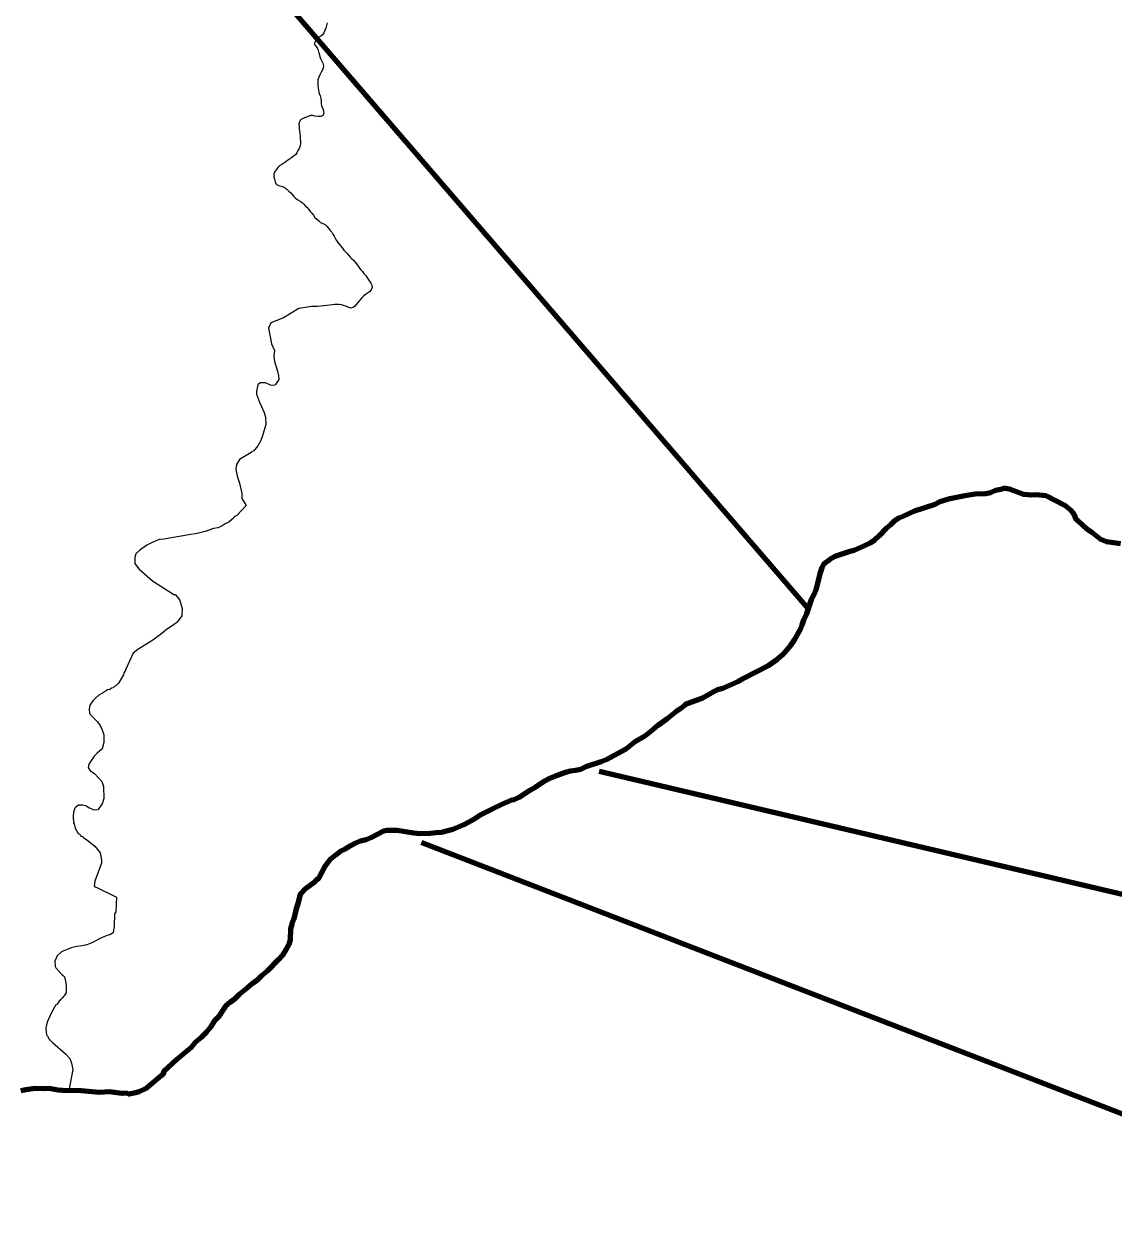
# Model space of a CAD drawing. Extents: x 553962 to 842807, y 8883888 to 9032388.
# Drawn here: x 656083 to 661131, y 8973032 to 8978637 of the extents above; entities that cross this region are included whole.
import ezdxf

# ---------------------------------------------------------------- set-up
doc = ezdxf.new("R2010")
doc.units = 0
doc.header["$LTSCALE"] = 200
doc.layers.add('24', color=7, linetype='Continuous', lineweight=25)
doc.layers.add('9', color=7, linetype='Continuous', lineweight=90)

msp = doc.modelspace()

# ---------------------------------------------------------------- linework, layer by layer
at = {"layer": '24'}
for points in [[(657487.1, 8978643.6), (657484, 8978631.6), (657480.8, 8978619.4), (657476, 8978608.4), (657470.7, 8978597.5), (657463, 8978586.4), (657453.6, 8978580.7), (657442.7, 8978574.2), (657436, 8978565.6), (657430.3, 8978556.5), (657426.6, 8978544.7), (657434.3, 8978535.9), (657439.4, 8978526.9), (657444, 8978517.2), (657447.1, 8978505.1), (657450.1, 8978495), (657453.1, 8978485.4), (657457.4, 8978474.6), (657461.9, 8978465.3), (657465.8, 8978455.8), (657469.8, 8978444.5), (657468.2, 8978434.6), (657464.4, 8978425), (657458.9, 8978414.2), (657452.6, 8978403), (657447.5, 8978392.1), (657443.4, 8978379), (657443.3, 8978367.3), (657443.2, 8978354.9), (657444.3, 8978341.5), (657446.3, 8978329.2), (657449.6, 8978316.6), (657453.4, 8978304.7), (657456.7, 8978293.2), (657457.9, 8978281.3), (657459, 8978269.7), (657460.6, 8978257.6), (657465.5, 8978246.9), (657468.9, 8978236.2), (657470.4, 8978222.6), (657464.8, 8978212.5), (657454.9, 8978208.6), (657443.1, 8978208.9), (657429.8, 8978210.8), (657420.2, 8978214), (657408.7, 8978213.3), (657398, 8978208.9), (657386.5, 8978204.1), (657373.8, 8978200.8), (657363.4, 8978193.5), (657357.6, 8978184.5), (657355.8, 8978174.7), (657356.5, 8978161.6)], [(657356.5, 8978161.6), (657356.8, 8978151.5), (657358, 8978141.4), (657359.4, 8978129.9), (657360.6, 8978117.7), (657361.6, 8978106.4), (657362.5, 8978095.3), (657363.5, 8978085.3), (657361.8, 8978072.9), (657356.3, 8978061.7), (657351.2, 8978051.3), (657345.6, 8978041.1), (657339, 8978032.2), (657330.4, 8978025.3), (657320.5, 8978018.5), (657311.5, 8978012), (657302.3, 8978005.9), (657294.1, 8977999.9), (657285.9, 8977993.6), (657276.9, 8977987.4), (657267.7, 8977981.6), (657258.2, 8977972.4), (657251.7, 8977964.2), (657244.4, 8977953.9), (657238.5, 8977942.9), (657238.8, 8977930.2), (657242.4, 8977918.7), (657245.4, 8977905.9), (657250.5, 8977895.6), (657260.7, 8977889.4), (657272.9, 8977885.9), (657282.9, 8977883.3), (657292.8, 8977877.8), (657300.9, 8977871.1), (657309.5, 8977863.8), (657317.8, 8977856.2), (657326.1, 8977846)], [(657326.1, 8977846), (657332.2, 8977838.1), (657340.3, 8977831.3), (657351.1, 8977823.8), (657362, 8977816.8), (657370.4, 8977810.6), (657378.2, 8977803.3), (657386.4, 8977793.7), (657393.9, 8977786.9), (657402.1, 8977778.6), (657408.5, 8977768.3), (657415.3, 8977760.8), (657422.9, 8977752.2), (657429.7, 8977742), (657437.8, 8977734.2), (657447.1, 8977726), (657455.7, 8977718.8), (657465.7, 8977713.4), (657476.5, 8977708.5), (657484.6, 8977701.8), (657491.3, 8977694), (657494.6, 8977689.9), (657501, 8977681.2), (657507.3, 8977672.7), (657513, 8977663.7), (657518.6, 8977654.1), (657523.9, 8977644.9), (657529.6, 8977635.3), (657536.5, 8977625.3), (657542.7, 8977617.2), (657549.3, 8977608.8), (657556.8, 8977599.5), (657564.1, 8977590.5), (657571.5, 8977582.2), (657579, 8977573.7), (657586.2, 8977565.2), (657592.7, 8977556.7), (657600.5, 8977550), (657607.6, 8977542.8), (657615.4, 8977534.3), (657622.7, 8977526.2), (657630.5, 8977515.7), (657635.9, 8977507), (657642.4, 8977498.6), (657649.5, 8977490.5), (657656.9, 8977481.8), (657664.6, 8977473.9), (657670.1, 8977465.2), (657676, 8977456.1), (657682.4, 8977445.5), (657689.1, 8977437), (657694, 8977427.7), (657695, 8977417.1), (657689.9, 8977405.5), (657682.5, 8977397.3), (657673.3, 8977391), (657663.8, 8977384.3), (657654.7, 8977376.4), (657645.2, 8977367.9), (657637.1, 8977358.5), (657630, 8977349.1), (657621.1, 8977338.4), (657614.7, 8977330.6), (657606.6, 8977323.9), (657594.2, 8977321.7)], [(657594.2, 8977321.7), (657583.3, 8977325.2), (657573.4, 8977329.7), (657562.4, 8977333.7), (657552.4, 8977337.1), (657542.2, 8977337.5), (657519.6, 8977338.5), (657485.8, 8977333.9), (657442.2, 8977329.4), (657414.2, 8977329.4), (657355.6, 8977319), (657284, 8977276), (657225.4, 8977253.2), (657214.9, 8977228)], [(657214.9, 8977228), (657228.2, 8977155.8), (657242.3, 8977125.7), (657238.8, 8977097.3), (657243, 8977074.6), (657256.4, 8977029.1), (657261.4, 8977007.6), (657261.7, 8976989.9), (657247.3, 8976967.4), (657243.9, 8976964.7), (657235.2, 8976963.2), (657223.6, 8976964.8), (657214.1, 8976969.6), (657200.6, 8976974.4), (657181.2, 8976975.7), (657176.4, 8976974.4), (657164.7, 8976965.5), (657159.4, 8976934.9), (657159.4, 8976922.3), (657172.8, 8976885.3), (657195, 8976838.1), (657200.9, 8976815.4), (657201.5, 8976781.6), (657185.6, 8976725.5), (657177.3, 8976704.9), (657165.5, 8976683.5), (657144.4, 8976659), (657138.5, 8976657.5), (657133.7, 8976651.6)], [(657133.7, 8976651.6), (657080.2, 8976620), (657066.2, 8976597.4), (657063.1, 8976576.8), (657066.3, 8976556.2), (657072.5, 8976533.5), (657080.9, 8976509.9), (657090.5, 8976462.8), (657091, 8976439.3), (657110, 8976410.1), (657110.9, 8976406.4), (657067.4, 8976361), (657056.2, 8976354.8), (657053.5, 8976348.9), (657031.1, 8976329.9), (657013.6, 8976321.3), (656995.6, 8976309.4), (656979.2, 8976303.3), (656959.2, 8976299.6), (656920.6, 8976285.8), (656884.5, 8976276.8), (656845.1, 8976271.2), (656729.4, 8976250.9), (656707.8, 8976249), (656672.3, 8976234.3), (656651.5, 8976222.8), (656618, 8976199.7), (656600.5, 8976181.9), (656595.8, 8976166.3), (656594.8, 8976146.6), (656595.7, 8976138.4), (656602.4, 8976126.5), (656615.7, 8976111), (656677.7, 8976057.2), (656776.5, 8975994.6), (656782.5, 8975993.7), (656799.6, 8975973.9), (656803.7, 8975967.1), (656814.1, 8975929.4), (656813.1, 8975895.9), (656791.5, 8975865.6), (656785.6, 8975862.2), (656783.8, 8975858), (656775.5, 8975856.3), (656772.4, 8975851.8), (656742.2, 8975832.4), (656721.1, 8975813.8), (656679, 8975783.2), (656609.4, 8975739.2), (656588, 8975723), (656553.5, 8975648.5), (656550.6, 8975639.1), (656544.7, 8975630.5), (656542.4, 8975621.5), (656520.2, 8975584), (656507.8, 8975571.5), (656503.7, 8975569.7), (656500.5, 8975566.2), (656496.9, 8975565.1), (656495.3, 8975562.1), (656486.8, 8975559.7), (656479.1, 8975553.8), (656468.9, 8975552.5), (656445.8, 8975536.4), (656445.8, 8975536.4)], [(656445.8, 8975536.4), (656428.1, 8975527.1), (656412.7, 8975513.8), (656400.9, 8975501.1), (656386.7, 8975481.1), (656383.9, 8975464.5), (656385.2, 8975443.3), (656398.8, 8975427.1), (656422.7, 8975403.9), (656434, 8975387.3), (656444.5, 8975366.6), (656451.2, 8975343.8), (656452.2, 8975307.7), (656444.4, 8975279.3), (656420.2, 8975258.8), (656406.9, 8975244.3), (656382, 8975208.4), (656379.8, 8975191.2), (656391.2, 8975173.8), (656397, 8975172), (656400.5, 8975168.9), (656408.8, 8975165.1), (656442.9, 8975127.3), (656450.2, 8975105.1), (656451, 8975049), (656444.2, 8975024.3), (656423.6, 8974996.6), (656411.6, 8974995.5), (656402.2, 8974996.5), (656392.2, 8975002.6), (656384.2, 8975004.6), (656371.7, 8975013.2), (656353.6, 8975017.8), (656334.6, 8975017.5), (656320.6, 8975007.7), (656317.6, 8975003.5), (656311.8, 8974985.1)], [(656311.8, 8974985.1), (656309.9, 8974965.4), (656310.9, 8974936.3), (656314.2, 8974931), (656318.5, 8974912), (656333.2, 8974887.1), (656339.6, 8974883.1), (656344.1, 8974878.5), (656345.9, 8974874.7), (656352.9, 8974872.7), (656357, 8974868.2), (656372.6, 8974857.7), (656410.2, 8974827.3), (656435.2, 8974796.3), (656440.2, 8974762.4), (656440.3, 8974749.1), (656410.3, 8974666), (656407.6, 8974643.7), (656410, 8974639.2), (656419.4, 8974636), (656511, 8974591.7), (656507.5, 8974524.4), (656501.5, 8974515), (656499.2, 8974456.9), (656494.7, 8974426.9), (656479.6, 8974416.5), (656466.4, 8974413.5), (656443.7, 8974405.2), (656396.6, 8974380.7), (656373, 8974370.1), (656349.5, 8974365.7), (656325.9, 8974363.3), (656300.7, 8974356.3), (656256.1, 8974338), (656235.1, 8974319.4), (656224.5, 8974294.9), (656226, 8974270.5), (656228.6, 8974263.7), (656258.3, 8974232.1), (656265, 8974227.3), (656269.2, 8974222.2), (656273.4, 8974202.8), (656276.5, 8974180.1), (656276.6, 8974148.4), (656268.5, 8974134.2), (656264, 8974130.4), (656262.3, 8974125), (656257.6, 8974123.2), (656253.4, 8974116.8), (656244.1, 8974109.9), (656235.6, 8974096.1), (656229.8, 8974092), (656209.8, 8974056.4), (656189, 8974012.7), (656183.6, 8973985.6), (656184.6, 8973963), (656186.9, 8973950), (656191.3, 8973947.8), (656199.2, 8973934.2), (656213.7, 8973918.7), (656274.2, 8973865.6), (656294.1, 8973843.5), (656302.2, 8973822.7), (656307.8, 8973793.6), (656289.8, 8973694.9)]]:
    msp.add_lwpolyline(points, dxfattribs=at)
at = {"layer": '24', "lineweight": 53}
for points in [[(661162.1, 8976229.6), (661097.2, 8976237.5), (661070.9, 8976248.7), (661031.8, 8976280.1), (661005.9, 8976297.4), (660963.2, 8976335.8), (660954.3, 8976345.2), (660950.7, 8976360.6), (660945.8, 8976363.5), (660943.2, 8976371.8), (660932.9, 8976383.1), (660906.3, 8976405.7), (660855.5, 8976430.7), (660826.3, 8976447.2), (660815.7, 8976450.9), (660771.7, 8976456.2), (660747.3, 8976454.4), (660714.7, 8976457.6), (660653, 8976480.8), (660630.3, 8976485.1), (660618.1, 8976485.2), (660605, 8976480.8), (660582.4, 8976475.5), (660558.8, 8976466.1), (660536.9, 8976460.1), (660488.1, 8976458.4), (660440.1, 8976451.9), (660370.3, 8976437), (660324.9, 8976423.7), (660298.8, 8976410.1), (660207, 8976379.8), (660158.2, 8976356.8), (660134, 8976347.7), (660113.3, 8976334.1), (660096, 8976317.2), (660076.9, 8976302), (660043.5, 8976265.7), (660021.4, 8976245.6), (660001.4, 8976232.8), (659973.2, 8976218.2), (659927.6, 8976197.6), (659902.5, 8976191.5), (659861, 8976178.7), (659837.7, 8976169.6), (659816.2, 8976157.8), (659787.2, 8976136.2), (659778, 8976117.8), (659768.9, 8976089.8), (659749.7, 8976016.5)], [(659749.7, 8976016.5), (659740.4, 8975993.7), (659728.8, 8975970.1), (659705.3, 8975900.2), (659693.5, 8975875.8), (659685.8, 8975852.3), (659685.8, 8975852.3), (659676.1, 8975828.7), (659650.4, 8975783.2), (659633.3, 8975758.1), (659595.8, 8975714.2), (659571.7, 8975693.3), (659529.8, 8975663.4), (659414.4, 8975604.6), (659388.4, 8975589.5), (659320.1, 8975558.5), (659295, 8975552.2), (659275.4, 8975543.5), (659224.8, 8975514.1), (659144.8, 8975485.1), (659142.3, 8975479.5), (659124.9, 8975465.4), (659103.6, 8975452.2), (659061.4, 8975418.5), (659018.2, 8975387.9), (658998.2, 8975370.3), (658957.9, 8975338.3), (658911.5, 8975311.3), (658870.2, 8975277.4), (658779.4, 8975228.3), (658755.9, 8975218.5), (658685.2, 8975195.9), (658660, 8975183.8), (658637.3, 8975178.6), (658613.7, 8975175.3), (658591, 8975169.1), (658547.2, 8975154.4), (658519.5, 8975143.2), (658493.3, 8975129.8), (658449.5, 8975099.9), (658424.5, 8975085.9), (658375.9, 8975053.4), (658351.1, 8975043), (658341.2, 8975041.8), (658298.8, 8975023.2), (658247.4, 8974998.6), (658197.7, 8974972.7), (658170.2, 8974954.8), (658119.6, 8974926.3), (658068.2, 8974904.8), (658016, 8974890.6), (657990.3, 8974890.3), (657963.8, 8974886.2), (657915, 8974885.2), (657887.5, 8974888.3), (657810.4, 8974901), (657763.5, 8974900.3), (657746.6, 8974898.1), (657689.1, 8974867.3), (657666.4, 8974857), (657641.2, 8974850.7), (657616.9, 8974841.8), (657594.1, 8974829.3), (657570.4, 8974814.5), (657547, 8974803.6), (657525.9, 8974788.4), (657502.5, 8974767.7), (657473.7, 8974731.1), (657446.1, 8974678.7), (657435.7, 8974670.8), (657431.1, 8974664.5), (657384.2, 8974630.1), (657360.8, 8974605.3), (657351.1, 8974561.4), (657342.4, 8974537), (657331.8, 8974490.7), (657323.1, 8974466.3), (657317.1, 8974444.5), (657315, 8974393.9), (657308, 8974372.1), (657297.1, 8974350.1), (657279, 8974323.5), (657261.3, 8974302.8), (657210.5, 8974250), (657181.7, 8974226.4), (657161.9, 8974207.7), (657140, 8974192), (657118.9, 8974173.4), (657078.2, 8974140.8), (657056.3, 8974119.3), (657035, 8974103.2), (657016, 8974086.2), (656999.6, 8974063.5), (656982.9, 8974036.6), (656963.3, 8974017.4), (656946, 8973988.7), (656926.4, 8973964.7), (656902.1, 8973940.5), (656874.4, 8973917.8), (656856.7, 8973895.3), (656791.9, 8973840.8)], [(656791.9, 8973840.8), (656791.8, 8973840.8), (656728.6, 8973781.9), (656729.8, 8973775.9), (656716.7, 8973763.4), (656647.1, 8973704.9), (656615.1, 8973689.9), (656598.4, 8973684.2), (656598.4, 8973684.2), (656567.2, 8973679.3), (656556.3, 8973683.2), (656536.3, 8973682.5), (656475.8, 8973689.6), (656432.2, 8973686.7), (656347.3, 8973694), (656260.8, 8973695.2), (656240.2, 8973697.3)], [(656240.2, 8973697.3), (656197.4, 8973704.6), (656175.9, 8973703.8), (656133.1, 8973704.7), (656090.3, 8973699.3), (656067.2, 8973694.6)]]:
    msp.add_lwpolyline(points, dxfattribs=at)
at = {"layer": '9'}
msp.add_line((647160.3, 8990514), (659714.4, 8975927.2), dxfattribs=at)
for points in [[(658746.8, 8975176), (664691.5, 8973777.5), (669474.2, 8974039.3), (694202.6, 8980257.8)], [(661162.1, 8976229.6), (661097.2, 8976237.5), (661070.9, 8976248.7), (661031.8, 8976280.1), (661005.9, 8976297.4), (660963.2, 8976335.8), (660954.3, 8976345.2), (660950.7, 8976360.6), (660945.8, 8976363.5), (660943.2, 8976371.8), (660932.9, 8976383.1), (660906.3, 8976405.7), (660855.5, 8976430.7), (660826.3, 8976447.2), (660815.7, 8976450.9), (660771.7, 8976456.2), (660747.3, 8976454.4), (660714.7, 8976457.6), (660653, 8976480.8), (660630.3, 8976485.1), (660618.1, 8976485.2), (660605, 8976480.8), (660582.4, 8976475.5), (660558.8, 8976466.1), (660536.9, 8976460.1), (660488.1, 8976458.4), (660440.1, 8976451.9), (660370.3, 8976437), (660324.9, 8976423.7), (660298.8, 8976410.1), (660207, 8976379.8), (660158.2, 8976356.8), (660134, 8976347.7), (660113.3, 8976334.1), (660096, 8976317.2), (660076.9, 8976302), (660043.5, 8976265.7), (660021.4, 8976245.6), (660001.4, 8976232.8), (659973.2, 8976218.2), (659927.6, 8976197.6), (659902.5, 8976191.5), (659861, 8976178.7), (659837.7, 8976169.6), (659816.2, 8976157.8), (659787.2, 8976136.2), (659778, 8976117.8), (659768.9, 8976089.8), (659749.7, 8976016.5)], [(659749.7, 8976016.5), (659740.4, 8975993.7), (659728.8, 8975970.1), (659705.3, 8975900.2), (659693.5, 8975875.8), (659685.8, 8975852.3), (659685.8, 8975852.3), (659676.1, 8975828.7), (659650.4, 8975783.2), (659633.3, 8975758.1), (659595.8, 8975714.2), (659571.7, 8975693.3), (659529.8, 8975663.4), (659414.4, 8975604.6), (659388.4, 8975589.5), (659320.1, 8975558.5), (659295, 8975552.2), (659275.4, 8975543.5), (659224.8, 8975514.1), (659144.8, 8975485.1), (659142.3, 8975479.5), (659124.9, 8975465.4), (659103.6, 8975452.2), (659061.4, 8975418.5), (659018.2, 8975387.9), (658998.2, 8975370.3), (658957.9, 8975338.3), (658911.5, 8975311.3), (658870.2, 8975277.4), (658779.4, 8975228.3), (658755.9, 8975218.5), (658685.2, 8975195.9), (658660, 8975183.8), (658637.3, 8975178.6), (658613.7, 8975175.3), (658591, 8975169.1), (658547.2, 8975154.4), (658519.5, 8975143.2), (658493.3, 8975129.8), (658449.5, 8975099.9), (658424.5, 8975085.9), (658375.9, 8975053.4), (658351.1, 8975043), (658341.2, 8975041.8), (658298.8, 8975023.2), (658247.4, 8974998.6), (658197.7, 8974972.7), (658170.2, 8974954.8), (658119.6, 8974926.3), (658068.2, 8974904.8), (658016, 8974890.6), (657990.3, 8974890.3), (657963.8, 8974886.2), (657915, 8974885.2), (657887.5, 8974888.3), (657810.4, 8974901), (657763.5, 8974900.3), (657746.6, 8974898.1), (657689.1, 8974867.3), (657666.4, 8974857), (657641.2, 8974850.7), (657616.9, 8974841.8), (657594.1, 8974829.3), (657570.4, 8974814.5), (657547, 8974803.6), (657525.9, 8974788.4), (657502.5, 8974767.7), (657473.7, 8974731.1), (657446.1, 8974678.7), (657435.7, 8974670.8), (657431.1, 8974664.5), (657384.2, 8974630.1), (657360.8, 8974605.3), (657351.1, 8974561.4), (657342.4, 8974537), (657331.8, 8974490.7), (657323.1, 8974466.3), (657317.1, 8974444.5), (657315, 8974393.9), (657308, 8974372.1), (657297.1, 8974350.1), (657279, 8974323.5), (657261.3, 8974302.8), (657210.5, 8974250), (657181.7, 8974226.4), (657161.9, 8974207.7), (657140, 8974192), (657118.9, 8974173.4), (657078.2, 8974140.8), (657056.3, 8974119.3), (657035, 8974103.2), (657016, 8974086.2), (656999.6, 8974063.5), (656982.9, 8974036.6), (656963.3, 8974017.4), (656946, 8973988.7), (656926.4, 8973964.7), (656902.1, 8973940.5), (656874.4, 8973917.8), (656856.7, 8973895.3), (656791.9, 8973840.8)], [(657923.9, 8974844.3), (666205.7, 8971636.3), (671933.6, 8966993.4), (675245, 8966459.9), (693230.3, 8967549.5), (697027.9, 8970867.6)], [(656791.9, 8973840.8), (656791.8, 8973840.8), (656728.6, 8973781.9), (656729.8, 8973775.9), (656716.7, 8973763.4), (656647.1, 8973704.9), (656615.1, 8973689.9), (656598.4, 8973684.2), (656598.4, 8973684.2), (656567.2, 8973679.3), (656556.3, 8973683.2), (656536.3, 8973682.5), (656475.8, 8973689.6), (656432.2, 8973686.7), (656347.3, 8973694), (656260.8, 8973695.2), (656240.2, 8973697.3)], [(656240.2, 8973697.3), (656197.4, 8973704.6), (656175.9, 8973703.8), (656133.1, 8973704.7), (656090.3, 8973699.3), (656067.2, 8973694.6)]]:
    msp.add_lwpolyline(points, dxfattribs=at)

doc.saveas('drawing.dxf')
